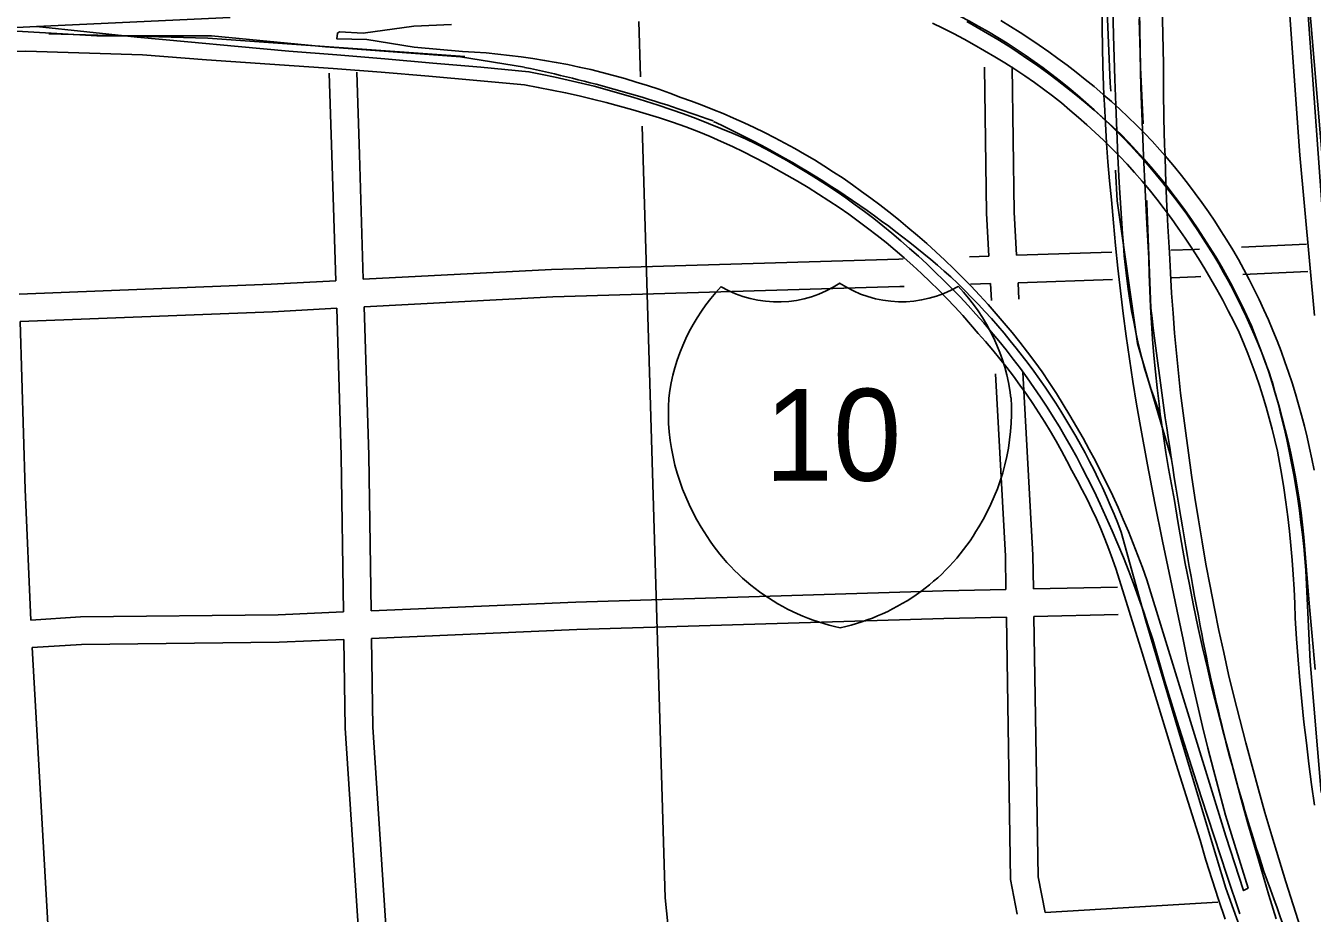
# Model space of a CAD drawing. Extents: x 3297716 to 3335574, y 688621 to 713991.
# Drawn here: x 3328428 to 3329828, y 704238 to 705204 of the extents above; entities that cross this region are included whole.
import ezdxf

# ---------------------------------------------------------------- set-up
doc = ezdxf.new("R2010")
doc.units = 0
for name, color, linetype in [('V-BRDG-OTLN', 7, 'Continuous'), ('V-ROAD-CNTR', 7, 'Continuous'), ('V-ROAD-IDEN', 7, 'Continuous')]:
    doc.layers.add(name, color=color, linetype=linetype)

msp = doc.modelspace()

# ---------------------------------------------------------------- linework, layer by layer
at = {"layer": 'V-BRDG-OTLN'}
for points in [[(3329830.5, 704888.7), (3329814.6, 705063.1), (3329802.2, 705235.4), (3329790.2, 705398.7), (3329780, 705525.7), (3329762, 705752.9), (3329756.1, 705843.5), (3329745, 705953.4), (3329772.2, 705952.9), (3329793.5, 705952.6), (3329803, 705952.4)], [(3329772.2, 705952.9), (3329784, 705779), (3329803.1, 705516.2), (3329819.1, 705294.8), (3329841, 705035.5)], [(3329663.3, 705292.1), (3329666, 705161.8), (3329666.2, 705132.5), (3329666.7, 705103.2), (3329667.4, 705073.8), (3329667.8, 705062.3), (3329662.1, 705068.8), (3329653.9, 705078), (3329645.5, 705086.9), (3329636.7, 705095.7), (3329627.7, 705104.4), (3329618.6, 705112.9), (3329609.4, 705121.2), (3329601.4, 705128.3), (3329600.9, 705138.8), (3329600.2, 705159.6), (3329599.8, 705180.4), (3329599.5, 705201.2), (3329599.5, 705222)], [(3329610.6, 705240.7), (3329611.9, 705193.1), (3329613.3, 705145.5), (3329614.2, 705117.4), (3329615.2, 705089.4), (3329616.5, 705061.4), (3329618, 705033.3), (3329619.7, 705005.3), (3329621.7, 704977.3), (3329622.5, 704965.3), (3329623.5, 704953.3), (3329624.7, 704941.3), (3329625.8, 704931.8), (3329627.7, 704917.3), (3329629.5, 704905.4), (3329631.5, 704893.5), (3329633.8, 704881.7), (3329636.2, 704869.9), (3329638.4, 704859.8), (3329640.7, 704849.7), (3329643.3, 704839.7), (3329646, 704829.7), (3329649, 704819.8), (3329652.1, 704810), (3329655.5, 704800.2), (3329659, 704790.5), (3329662.7, 704780.9)], [(3327043.9, 705159.3), (3327135.2, 705159.7), (3327226.5, 705160.3), (3327317.8, 705161.2), (3327349.9, 705163.6), (3327585.2, 705173.1), (3327798.8, 705180.9), (3328040.1, 705187.6), (3328274, 705194.5), (3328439.6, 705202.8), (3328650.5, 705212.6)], [(3328891.2, 705204.9), (3328850.3, 705203.1), (3328795.3, 705195.5), (3328769.3, 705197.1), (3328767.2, 705195.8), (3328766.4, 705189.6), (3328799.3, 705188.6)], [(3329489, 705209.3), (3329499.6, 705202.9), (3329510.2, 705196.3), (3329520.7, 705189.5), (3329531, 705182.6), (3329541.2, 705175.4), (3329551.3, 705168.2), (3329561.3, 705160.7), (3329571.2, 705153.2), (3329580.9, 705145.4), (3329590.6, 705137.5), (3329600, 705129.4), (3329601.4, 705128.3), (3329601.8, 705118), (3329602.9, 705097.2), (3329604.2, 705076.5), (3329604.3, 705075.9), (3329600.8, 705079.3), (3329591.9, 705087.7), (3329582.9, 705096), (3329573.7, 705104.1), (3329564.4, 705112), (3329555, 705119.8), (3329545.4, 705127.4), (3329535.7, 705134.8), (3329525.8, 705142.1), (3329515.2, 705149.3), (3329504.4, 705156.4), (3329493.6, 705163.3), (3329482.6, 705170), (3329471.5, 705176.6), (3329460.3, 705183), (3329449.1, 705189.2), (3329437.7, 705195.2), (3329426.2, 705201), (3329414.7, 705206.7)], [(3329452.2, 705208.2), (3329463.5, 705201.9), (3329474.8, 705195.3), (3329485.9, 705188.6), (3329497, 705181.7), (3329507.9, 705174.7), (3329518.7, 705167.4), (3329529.4, 705160), (3329539.9, 705152.4), (3329550.3, 705144.6), (3329560.7, 705136.7), (3329570.8, 705128.6), (3329580.9, 705120.3), (3329590.8, 705111.9), (3329600.5, 705103.3), (3329610.2, 705094.6), (3329619.7, 705085.7), (3329628.1, 705077), (3329636.3, 705068.2)], [(3329639.8, 705210.8), (3329640.6, 705173.7), (3329641.6, 705136.5), (3329642.9, 705099.4), (3329644.4, 705062.3), (3329646.1, 705025.2), (3329648, 704988.1), (3329650.2, 704951), (3329650.6, 704933.3), (3329651.2, 704915.6), (3329652, 704898), (3329653, 704880.3), (3329654.2, 704862.7), (3329655.6, 704845), (3329657.3, 704827.4), (3329659.2, 704809.8), (3329661.3, 704792.3), (3329662.7, 704780.9), (3329663.5, 704774.7), (3329666.1, 704757.2), (3329668.8, 704739.7), (3329671.7, 704722.3), (3329674.8, 704704.9), (3329678.2, 704687.5), (3329681.9, 704664.5), (3329685.8, 704641.6), (3329689.9, 704618.7), (3329694.3, 704595.8), (3329698.8, 704573), (3329703.6, 704550.2), (3329708.7, 704527.5), (3329713.9, 704504.9), (3329719.3, 704482.2), (3329725, 704459.7), (3329730.9, 704437.2), (3329737, 704414.7), (3329743.8, 704388.5), (3329750.8, 704362.3), (3329758, 704336.1), (3329765.4, 704310.1), (3329773, 704284.1), (3329780.8, 704258.1), (3329788.8, 704232.2)], [(3328439.6, 705202.8), (3328494.5, 705197), (3328549.4, 705191.4), (3328604.4, 705186.1), (3328659.3, 705181), (3328714.3, 705176.1), (3328766.6, 705172), (3328818.9, 705167.6), (3328871.1, 705163.1), (3328923.4, 705158.5), (3328975.6, 705153.6), (3328989.9, 705150.8), (3329004.1, 705147.9), (3329018.3, 705144.7), (3329032.5, 705141.4), (3329046.6, 705137.9), (3329060.7, 705134.1), (3329074.7, 705130.2), (3329088.6, 705126.1), (3329102.5, 705121.8), (3329116.4, 705117.3), (3329130.1, 705112.7), (3329143.8, 705107.8), (3329157.5, 705102.7), (3329171, 705097.5), (3329184.5, 705092.1), (3329198, 705086.5), (3329211.3, 705080.7), (3329222.6, 705075.1), (3329233.9, 705069.3), (3329245.1, 705063.3), (3329256.1, 705057.1), (3329267.1, 705050.8), (3329277.9, 705044.2), (3329288.7, 705037.6), (3329299.4, 705030.7), (3329309.9, 705023.7), (3329320.3, 705016.5), (3329330.6, 705009.1), (3329340.8, 705001.6), (3329350.9, 704993.9), (3329360.8, 704986.1), (3329370.7, 704978.1), (3329380.4, 704969.9), (3329389.9, 704961.6), (3329399.4, 704953.2), (3329408.6, 704944.6), (3329417.8, 704935.8), (3329426.9, 704927), (3329436, 704918), (3329444.8, 704908.8), (3329453.5, 704899.6), (3329462.1, 704890.1), (3329470.5, 704880.6), (3329478.8, 704870.9), (3329486.9, 704861.1), (3329494.9, 704851.2), (3329502.7, 704841.1), (3329510.4, 704830.9), (3329517.9, 704820.6), (3329525.2, 704810.2), (3329532.4, 704799.7), (3329539.4, 704789), (3329546.2, 704778.3), (3329552.9, 704767.4), (3329559.3, 704756.5), (3329565.7, 704745.4), (3329571.8, 704734.3), (3329577.8, 704723), (3329583.6, 704711.7), (3329590.6, 704697.5), (3329597.3, 704683.2), (3329603.9, 704668.9), (3329610.4, 704654.4), (3329616.6, 704639.9), (3329622.6, 704625.3), (3329628.4, 704610.6), (3329634, 704595.8), (3329639.4, 704580.9), (3329644.6, 704566), (3329649.6, 704551), (3329654.4, 704536), (3329659, 704520.9), (3329663.4, 704505.7), (3329667.6, 704490.4), (3329680.7, 704448.2), (3329694.1, 704406), (3329707.6, 704363.9), (3329721.3, 704321.9), (3329735.2, 704279.9), (3329749.3, 704237.9)], [(3329733.2, 704231.9), (3329726.1, 704253.2), (3329719.2, 704274.7), (3329712.4, 704296.2), (3329705.9, 704317.8), (3329680.1, 704400.4), (3329643.1, 704521.5), (3329614.6, 704612.3), (3329610.7, 704623.5), (3329606.6, 704634.5), (3329602.3, 704645.5), (3329597.8, 704656.4), (3329593.1, 704667.3), (3329588.2, 704678), (3329583, 704688.6), (3329577.7, 704699.1), (3329572.1, 704709.5), (3329566.4, 704719.9), (3329560.9, 704730.6), (3329555.1, 704741.2), (3329549.2, 704751.8), (3329543.2, 704762.2), (3329536.9, 704772.6), (3329530.4, 704782.8), (3329523.8, 704792.9), (3329517, 704802.9), (3329510, 704812.7), (3329502.8, 704822.5), (3329495.5, 704832.1), (3329488, 704841.5), (3329480.3, 704850.9), (3329472.5, 704860.1), (3329464.5, 704869.1), (3329456.2, 704878.9), (3329447.7, 704888.4), (3329439.1, 704897.9), (3329430.3, 704907.2), (3329421.3, 704916.3), (3329412.2, 704925.3), (3329402.9, 704934.1), (3329393.5, 704942.8), (3329383.9, 704951.3), (3329374.2, 704959.6), (3329364.4, 704967.8), (3329354.4, 704975.7), (3329344.2, 704983.6), (3329334, 704991.2), (3329323.6, 704998.6), (3329313.1, 705005.9), (3329302, 705013.4), (3329290.7, 705020.6), (3329279.4, 705027.7), (3329267.9, 705034.6), (3329256.4, 705041.3), (3329244.7, 705047.9), (3329232.9, 705054.3), (3329221.1, 705060.4), (3329209.1, 705066.4), (3329197, 705072.2), (3329184.9, 705077.9), (3329172.7, 705083.3), (3329160.4, 705088.5), (3329146.2, 705093.7), (3329131.9, 705098.7), (3329117.6, 705103.4), (3329103.1, 705107.9), (3329088.7, 705112.3), (3329074.1, 705116.4), (3329059.5, 705120.3), (3329044.9, 705124), (3329030.2, 705127.5), (3329015.5, 705130.8), (3329000.7, 705133.8), (3328985.8, 705136.7), (3328970.9, 705139.3), (3328918.9, 705144.2), (3328866.8, 705148.9), (3328814.8, 705153.3), (3328762.7, 705157.4), (3328624.9, 705166.5), (3328555, 705172.1), (3328428.2, 705176.2), (3328239.5, 705170.1)], [(3328799.3, 705188.6), (3328850.7, 705180.5), (3328903.5, 705175.8), (3328916.3, 705175), (3328929, 705174.1), (3328941.8, 705172.9), (3328954.6, 705171.5), (3328967.3, 705169.9), (3328980, 705168.1), (3328992.6, 705166.1), (3329005.3, 705163.9), (3329017.9, 705161.5), (3329030.4, 705158.8), (3329042.9, 705156), (3329055.4, 705152.9), (3329067.8, 705149.7), (3329080.1, 705146.2), (3329092.4, 705142.5), (3329104.6, 705138.6), (3329116.8, 705134.6), (3329128.9, 705130.3), (3329140.9, 705125.8), (3329152.5, 705121.7), (3329164.1, 705117.3), (3329175.6, 705112.8), (3329187.1, 705108.1), (3329198.4, 705103.3), (3329209.7, 705098.2), (3329220.9, 705093), (3329232, 705087.5), (3329243.1, 705081.9), (3329254, 705076.1), (3329264.8, 705070.2), (3329275.5, 705064), (3329286.2, 705057.7), (3329296.7, 705051.2), (3329307.1, 705044.6), (3329317.4, 705037.8), (3329327.6, 705030.8), (3329337.7, 705023.6), (3329347.6, 705016.3), (3329357.5, 705008.8), (3329367.2, 705001.2), (3329377.7, 704992.9), (3329388.1, 704984.4), (3329398.4, 704975.7), (3329408.5, 704966.8), (3329418.5, 704957.8), (3329428.3, 704948.7), (3329438, 704939.4), (3329447.5, 704929.9), (3329456.9, 704920.3), (3329466.1, 704910.5), (3329475.2, 704900.6), (3329484.1, 704890.5), (3329492.8, 704880.3), (3329501.4, 704869.9), (3329509.8, 704859.5), (3329518, 704848.8), (3329526.1, 704838.1), (3329534, 704827.2), (3329541.9, 704815.5), (3329549.6, 704803.7), (3329557.1, 704791.7), (3329564.4, 704779.7), (3329571.6, 704767.5), (3329578.6, 704755.3), (3329585.4, 704742.9), (3329592.1, 704730.4), (3329598.5, 704717.9), (3329604.8, 704705.2), (3329610.9, 704692.5), (3329616.7, 704679.6), (3329622.4, 704666.7), (3329627.9, 704653.7), (3329633.3, 704640.7), (3329638.4, 704627.5), (3329643.3, 704614.3), (3329648.1, 704601), (3329734.1, 704322.3), (3329753.3, 704263.1), (3329758.2, 704265.8), (3329733.7, 704344.9), (3329720.5, 704394.4), (3329714.5, 704418), (3329708.7, 704441.5), (3329703.1, 704465.2), (3329697.7, 704488.8), (3329692.4, 704512.6), (3329687.4, 704536.3), (3329682.6, 704560.1), (3329673.8, 704601.6), (3329665.2, 704643), (3329656.9, 704684.5), (3329648.8, 704726.1), (3329641, 704767.7), (3329636.8, 704792.2), (3329632.9, 704816.8), (3329629.2, 704841.4), (3329625.7, 704866), (3329622.4, 704890.7)], [(3329622.4, 704890.7), (3329619.4, 704915.3), (3329616.6, 704940.1), (3329614, 704964.8), (3329611.6, 704989.5), (3329609.4, 705014.3), (3329607.5, 705035), (3329605.7, 705055.7), (3329604.3, 705075.9), (3329609.5, 705070.7), (3329618.1, 705061.9), (3329626.5, 705053), (3329634.7, 705044), (3329642.8, 705034.8), (3329650.7, 705025.5), (3329658.9, 705015.2), (3329666.9, 705004.7), (3329670.3, 705000.1), (3329671, 704985.9), (3329672.6, 704956.7), (3329673.7, 704934.8), (3329674.9, 704913), (3329676.5, 704891.2), (3329678.2, 704869.4), (3329680.2, 704847.6), (3329682.4, 704825.8), (3329684.8, 704804.1), (3329687.5, 704782.4), (3329690.4, 704760.7), (3329693.5, 704739), (3329696.8, 704714.8), (3329700.4, 704690.5), (3329704.1, 704666.4), (3329708.1, 704642.2), (3329712.4, 704618.1), (3329716.9, 704594), (3329721.6, 704570), (3329726.5, 704546), (3329731.7, 704522.1), (3329737, 704498.2), (3329742.7, 704474.4), (3329749.1, 704449), (3329755.7, 704423.6), (3329762.5, 704398.3), (3329769.5, 704373), (3329776.6, 704347.8), (3329784, 704322.7), (3329791.5, 704297.6), (3329799.3, 704272.5), (3329807.2, 704247.5), (3329815.3, 704222.6)], [(3329636.3, 705068.2), (3329644.4, 705059.2), (3329652.4, 705050.1), (3329660.2, 705040.9), (3329667.8, 705031.6), (3329675.3, 705022.1), (3329682.6, 705012.5), (3329689.8, 705002.7), (3329696.8, 704992.9), (3329703.6, 704982.9), (3329710.2, 704972.8), (3329716.7, 704962.6), (3329723, 704952.3), (3329729.1, 704941.9), (3329735, 704931.3), (3329740.8, 704920.7), (3329746.3, 704910), (3329751.7, 704899.2), (3329756.9, 704888.3), (3329762, 704877.3), (3329766.8, 704865.1), (3329771.5, 704852.8), (3329776, 704840.4), (3329780.3, 704827.9), (3329784.3, 704815.4), (3329788.2, 704802.8), (3329791.9, 704790.1), (3329795.4, 704777.4), (3329798.6, 704764.6), (3329801.7, 704751.8), (3329804.6, 704738.9), (3329807.2, 704726), (3329809.7, 704713), (3329811.9, 704700), (3329814, 704686.9), (3329815.8, 704673.9), (3329817.4, 704660.8), (3329818.9, 704647.6), (3329821.6, 704611.6), (3329824.5, 704575.6), (3329827.8, 704539.6), (3329831.3, 704503.6)], [(3329830.3, 704356), (3329827.2, 704378.5), (3329824.3, 704401), (3329821.6, 704423.6), (3329819, 704446.2), (3329816.7, 704468.8), (3329814.6, 704491.4), (3329812.7, 704514.1), (3329811, 704536.7), (3329809.5, 704559.4), (3329808.9, 704575.2), (3329808.2, 704591), (3329807.2, 704606.8), (3329806, 704622.5), (3329804.7, 704638.3), (3329803.1, 704654), (3329801.3, 704669.7), (3329799.3, 704685.4), (3329797.1, 704701), (3329794.7, 704716.6), (3329792.5, 704728.8), (3329790.1, 704740.9), (3329787.4, 704753), (3329784.5, 704765), (3329781.3, 704776.9), (3329778, 704788.8), (3329774.4, 704800.7), (3329770.6, 704812.4), (3329766.6, 704824.1), (3329762.4, 704835.7), (3329758, 704847.3), (3329753.3, 704858.7), (3329748.4, 704870.1), (3329742.7, 704881.9), (3329736.7, 704893.6), (3329730.6, 704905.2), (3329724.2, 704916.7), (3329717.7, 704928.2), (3329711, 704939.4), (3329704.1, 704950.6), (3329697, 704961.7), (3329689.7, 704972.6), (3329682.3, 704983.5), (3329674.7, 704994.2), (3329670.3, 705000.1), (3329669.6, 705015.2), (3329668.4, 705044.5), (3329667.8, 705062.3), (3329670.2, 705059.6), (3329678.1, 705050.2), (3329685.8, 705040.7), (3329693.4, 705031), (3329700.8, 705021.2), (3329708, 705011.3), (3329715.1, 705001.3), (3329722, 704991.1), (3329728.7, 704980.8), (3329735.2, 704970.4), (3329741.5, 704959.9), (3329747.7, 704949.3), (3329753.6, 704938.6), (3329759.4, 704927.8), (3329765, 704916.9), (3329770.3, 704905.9), (3329775.4, 704894.8), (3329780.3, 704883.7), (3329785.1, 704872.4), (3329789.7, 704861.1), (3329794.1, 704849.7), (3329798.3, 704838.3), (3329802.3, 704826.8), (3329806.1, 704815.2), (3329809.8, 704803.5), (3329813.2, 704791.8), (3329816.5, 704780), (3329819.6, 704768.2), (3329822.5, 704756.3), (3329825.2, 704744.4), (3329827.7, 704732.5), (3329830, 704720.5)]]:
    msp.add_lwpolyline(points, dxfattribs=at)
msp.add_lwpolyline([(3329667.8, 705062.3), (3329668.4, 705044.5), (3329669.6, 705015.2), (3329670.3, 705000.1), (3329666.9, 705004.7), (3329658.9, 705015.2), (3329650.7, 705025.5), (3329642.8, 705034.8), (3329634.7, 705044), (3329626.5, 705053), (3329618.1, 705061.9), (3329609.5, 705070.7), (3329604.3, 705075.9), (3329604.2, 705076.5), (3329602.9, 705097.2), (3329601.8, 705118), (3329601.4, 705128.3), (3329609.4, 705121.2), (3329618.6, 705112.9), (3329627.7, 705104.4), (3329636.7, 705095.7), (3329645.5, 705086.9), (3329653.9, 705078), (3329662.1, 705068.8)], close=True, dxfattribs=at)
at = {"layer": 'V-ROAD-CNTR'}
for points in [[(3329915.4, 704195.1), (3329892.2, 704375.7), (3329870.4, 704608.3), (3329843.6, 704939.2), (3329818.9, 705280.8), (3329802.1, 705499), (3329781.5, 705771), (3329767.2, 705949.2), (3329751.1, 706184.5)], [(3329634, 705595.3), (3329635.7, 705463.9), (3329641, 705158.2), (3329643.9, 705097.2)], [(3329556.8, 705481.3), (3329573.4, 705438.4), (3329599.9, 705342.5), (3329608.2, 705141.3), (3329608.8, 705132.4)], [(3328299.8, 705204.8), (3328505.4, 705192.8), (3328630.2, 705192.8), (3328754.2, 705180.7), (3328901, 705170), (3328970.8, 705158.5)], [(3329097.1, 705148.2), (3329095.3, 705208.5)], [(3328905.9, 705170.4), (3328626.3, 705190.1), (3328453, 705194.8)], [(3328758.4, 705152.2), (3328761.3, 705062.9), (3328765.4, 704926.4)], [(3328788.4, 705153.2), (3328791.2, 705063.8), (3328795.4, 704928)], [(3329476.2, 704953.2), (3329473.7, 704999.7), (3329471.4, 705158.8)], [(3329506.2, 704954.2), (3329503.7, 705000.8), (3329501.4, 705159.2)], [(3329724.5, 698933.3), (3330151.9, 698940.6), (3330162.3, 698940.9), (3330179, 698945.4), (3330194.1, 698955), (3330203, 698964.6), (3330210.6, 698978.7), (3330213.4, 698988.7), (3330214.2, 698995.5), (3330214.2, 699003.2), (3330165.4, 700580.2), (3330145.2, 701539.8), (3330118.1, 702398.8), (3330116.7, 702417.2), (3330115.5, 702426.5), (3330108.8, 702450.3), (3330095.2, 702477.6), (3330074.4, 702518), (3329154.9, 704139.1), (3329137.6, 704171.6), (3329132.9, 704187.5), (3329128, 704216.5), (3329124, 704255.3), (3329098.7, 705094.5)], [(3329613.9, 705046.8), (3329615.9, 705013.3), (3329638, 704858.2), (3329674.8, 704732.6)], [(3329647.9, 705013.8), (3329648.1, 705010.8), (3329652.4, 704896.5)], [(3329821.7, 704966.3), (3329751.1, 704963)], [(3329476.2, 704953.2), (3329455.2, 704952.5)], [(3329609.8, 704957.6), (3329506.2, 704954.2)], [(3329705.5, 704960.8), (3329699.9, 704960.5), (3329674.2, 704959.7)], [(3329382.9, 704950.2), (3329378.2, 704950), (3329000.3, 704938.7), (3328795.4, 704928)], [(3328765.4, 704926.4), (3328695, 704922.7), (3328421, 704911.9)], [(3329610.7, 704927.6), (3329507.9, 704924.2)], [(3329508.8, 704906.3), (3329507.9, 704924.2)], [(3329706.9, 704930.8), (3329701.1, 704930.6), (3329675.2, 704929.7)], [(3329823.2, 704936.4), (3329752.6, 704933)], [(3329383.9, 704920.2), (3329379.2, 704920), (3329001.6, 704908.8), (3328796.3, 704898)], [(3329477.9, 704923.3), (3329456.1, 704922.6)], [(3329478.9, 704904.7), (3329477.9, 704923.3)], [(3328766.4, 704896.4), (3328696.4, 704892.7), (3328421.9, 704881.9)], [(3328766.4, 704896.4), (3328771.3, 704735.8), (3328773.8, 704566.1)], [(3328796.3, 704898), (3328801.3, 704736.5), (3328803.8, 704567.4)], [(3328421.9, 704881.9), (3328427.6, 704699.3), (3328433.5, 704557.3)], [(3329524.7, 704591.2), (3329524.1, 704627.9), (3329513.2, 704826.8)], [(3329494.7, 704590.6), (3329494.1, 704626.8), (3329483.2, 704825.1)], [(3329723.5, 704300.5), (3329683, 704435.8), (3329646.8, 704556.3), (3329620.2, 704652.9)], [(3329837.6, 704369.7), (3329825.9, 704512.2), (3329821.1, 704611.1)], [(3329494.7, 704590.6), (3329426.4, 704589), (3329026.7, 704576.9), (3328803.8, 704567.4)], [(3329616.2, 704593.2), (3329524.7, 704591.2)], [(3328773.8, 704566.1), (3328702.9, 704563.1), (3328487.8, 704560.7), (3328433.5, 704557.3)], [(3329495.2, 704560.6), (3329427.2, 704559.1), (3329027.8, 704546.9), (3328804.2, 704537.4)], [(3329507.1, 704237.5), (3329499.8, 704275), (3329495.2, 704560.6)], [(3329616.9, 704563.2), (3329525.2, 704561.2)], [(3329537.3, 704239.2), (3329529.7, 704278.1), (3329525.2, 704561.2)], [(3328774.2, 704536.1), (3328703.7, 704533.1), (3328488.9, 704530.7), (3328435, 704527.3)], [(3328774.2, 704536.1), (3328775.7, 704439.6), (3328790.3, 704218.7)], [(3328804.2, 704537.4), (3328805.7, 704440.8), (3328820.3, 704219.4)], [(3328435, 704527.3), (3328453.2, 704207.6)], [(3329996.7, 703753.2), (3329925.1, 703843.3), (3329839, 704004.4), (3329778.8, 704140.6), (3329733.9, 704265.6), (3329723.5, 704300.5)], [(3329537.3, 704239.2), (3329725.2, 704250.3)]]:
    msp.add_lwpolyline(points, dxfattribs=at)
for centre, radius, start, end in [((3329135.8, 704614.3), 674.5, 46.5799, 78.9732), ((3328673.6, 703720), 1468.8, 69.9991, 78.3256), ((3328725.4, 704127.8), 1071.3, 48.5292, 65.1085), ((3329115.7, 704589.5), 706.3, 18.8243, 46.762), ((3328915.8, 704383.4), 754.2, 20.9323, 46.507), ((3334646.3, 705496.3), 5029.8, 186.8487, 190.8328), ((3328789, 704533.2), 1035, 4.3207, 15.9265), ((3331733.1, 704935.1), 2063.1, 190.7316, 198.4), ((3339300.6, 707681.4), 10112.9, 199.63095, 201.53598)]:
    msp.add_arc(centre, radius, start, end, dxfattribs=at)
at = {"layer": 'V-ROAD-IDEN'}
for centre, major_axis, start_param, end_param in [((3329246.3, 705016.2), (117.6, 0.2), 4.161678, 5.322896), ((3329246.3, 705016.2), (117.6, 0.2), 4.161678, 5.322896), ((3329381, 705016.4), (117.6, 0.2), 4.101882, 5.2631), ((3329381, 705016.4), (117.6, 0.2), 4.101882, 5.2631), ((3329352.4, 704774.1), (-226.1, -0.3), 5.54508, 6.169392), ((3329352.4, 704774.1), (-226.1, -0.3), 5.54508, 6.169392), ((3329275.6, 704774), (-226.1, -0.3), 3.255386, 3.879698), ((3329275.6, 704774), (-226.1, -0.3), 3.255386, 3.879698), ((3329383.6, 704784.1), (256.3, 0.3), 3.082007, 3.676196), ((3329383.6, 704784.1), (256.3, 0.3), 3.082007, 3.676196), ((3329244.4, 704783.9), (256.3, 0.3), 5.748582, 6.342771), ((3329244.4, 704783.9), (256.3, 0.3), 5.748582, 6.342771), ((3329366.1, 704765.4), (231.5, 0.3), 3.642483, 4.485246), ((3329366.1, 704765.4), (231.5, 0.3), 3.642483, 4.485246), ((3329261.9, 704765.3), (231.5, 0.3), 4.939532, 5.782295), ((3329261.9, 704765.3), (231.5, 0.3), 4.939532, 5.782295)]:
    msp.add_ellipse(centre, major_axis=major_axis, ratio=0.960251, start_param=start_param, end_param=end_param, dxfattribs=at)

# ---------------------------------------------------------------- texts
msp.add_text('10', height=100, rotation=0.0743, dxfattribs=at).set_placement((3329232.2, 704708.7))

doc.saveas('drawing.dxf')
